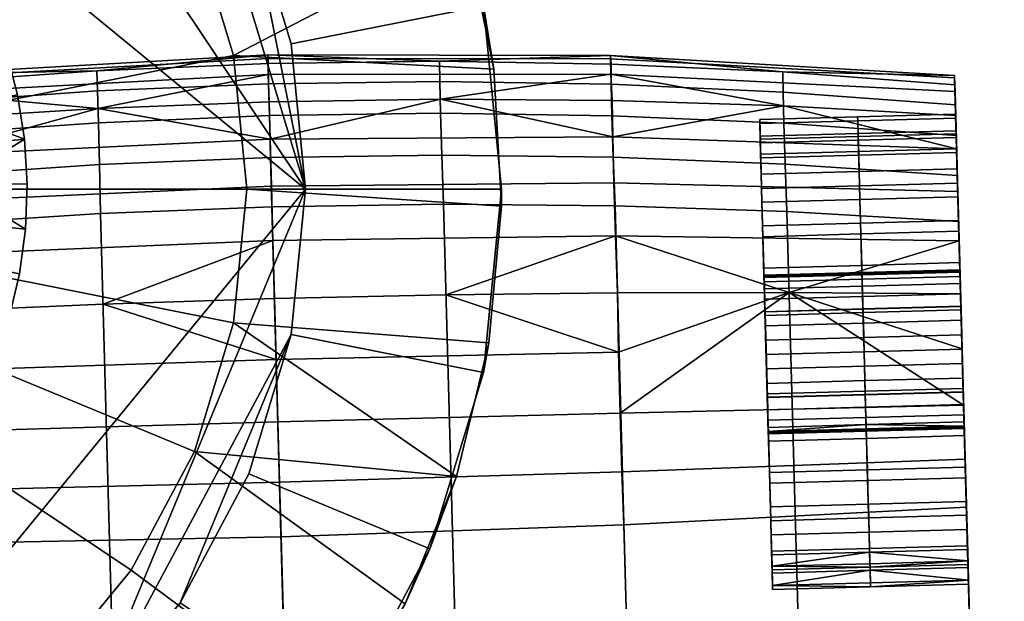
# Model space of a CAD drawing. Header units: millimetres. Extents: x -265 to 265, y -281 to 271.
# Tile 473 of 478: x 231 to 256, y 209 to 224. Entities that reach past the tile are written whole.
import ezdxf

# ---------------------------------------------------------------- set-up
doc = ezdxf.new("R2010")
doc.units = ezdxf.units.MM
doc.header["$MEASUREMENT"] = 0
for name, color, linetype, true_color in [('nozky', 7, 'Continuous', 0x1e1e1e), ('podnoz', 7, 'Continuous', 0x000000), ('podrucky', 7, 'Continuous', 0x000000)]:
    doc.layers.add(name, color=color, linetype=linetype, true_color=true_color)

msp = doc.modelspace()

# ---------------------------------------------------------------- meshes
at = {"layer": 'nozky'}
mesh = msp.add_polyface(dxfattribs=at)
corners = [(235, 208.647), (237.838, 215.496), (236.758, 211.932), (232.639, 205.768), (238.203, 219.203), (235, 229.759), (236.758, 226.474), (237.838, 222.91), (222.91, 200.568), (200.203, 219.203), (226.475, 201.649), (229.758, 203.405), (219.203, 200.203), (215.496, 200.568), (211.932, 201.649), (226.475, 236.757), (229.758, 235.001), (232.639, 232.638), (215.496, 237.838), (222.91, 237.838), (205.768, 232.638), (211.932, 236.757), (219.203, 238.203), (235, 208.647), (239.158, 205.869, 4.5), (236.174, 202.232, 4.5), (232.639, 205.768), (237.838, 215.496), (242.742, 214.521, 4.5), (241.375, 210.019, 4.5), (236.758, 211.932), (237.838, 222.91), (242.742, 223.885, 4.5), (243.203, 219.203, 4.5), (238.203, 219.203), (235, 229.759), (239.158, 232.537, 4.5), (241.375, 228.387, 4.5), (236.758, 226.474), (232.537, 199.248, 4.5), (229.758, 203.405), (232.639, 232.638), (236.174, 236.174, 4.5), (226.475, 236.757), (228.387, 241.376, 4.5), (232.537, 239.158, 4.5), (229.758, 235.001), (219.203, 238.203), (219.203, 243.203, 4.5), (223.885, 242.742, 4.5), (222.91, 237.838), (211.932, 236.757), (210.02, 241.376, 4.5), (214.521, 242.742, 4.5), (215.496, 237.838)]
mesh.append_faces([[corners[k] for k in face] for face in [(0, 1, 2, 2), (1, 0, 3, 3), (3, 4, 1, 1), (4, 5, 6, 6), (6, 7, 4, 4), (3, 8, 4, 4), (9, 4, 8, 8), (10, 3, 11, 11), (8, 12, 13, 13), (10, 8, 3, 3), (14, 8, 13, 13), (14, 9, 8, 8), (15, 5, 4, 4), (15, 16, 17, 17), (4, 18, 15, 15), (19, 15, 18, 18), (9, 18, 4, 4), (20, 21, 18, 18), (22, 19, 18, 18), (15, 17, 5, 5), (23, 24, 25, 26), (27, 28, 29, 30), (30, 29, 24, 23), (31, 32, 33, 34), (35, 36, 37, 38), (38, 37, 32, 31), (34, 33, 28, 27), (26, 25, 39, 40), (41, 42, 36, 35), (43, 44, 45, 46), (47, 48, 49, 50), (50, 49, 44, 43), (51, 52, 53, 54), (54, 53, 48, 47), (46, 45, 42, 41)]])
at = {"layer": 'podnoz'}
mesh = msp.add_polyface(dxfattribs=at)
corners = [(226.98, 226.981, 12.5), (229.992, 221.349, 12.5), (228.35, 225.314, 12.5), (229.365, 223.413, 12.5), (230.203, 219.203, 12.5), (219.203, 230.203, 12.5), (242.879, 215.276, 8.5), (243.199, 218.765, 8.5), (236.703, 219.203, 10.5), (236.367, 215.789, 10.5), (242.309, 225.697, 8.5), (236.367, 222.617, 10.5), (243.008, 222.263, 8.5), (241.117, 228.991, 8.5), (235.371, 225.9, 10.5), (230.203, 219.203, 12.5), (229.992, 217.057, 12.5), (229.365, 223.413, 12.5), (229.992, 221.349, 12.5), (233.754, 228.926, 10.5), (228.35, 225.314, 12.5), (243.203, 219.203, 4.5), (242.742, 223.885, 4.5), (243.008, 222.263, 8.5), (243.199, 218.765, 8.5), (241.375, 228.387, 4.5), (241.117, 228.991, 8.5), (242.309, 225.697, 8.5), (242.742, 214.521, 4.5), (242.879, 215.276, 8.5), (230.902, 217.045, 39.731), (231.057, 218.181, 39.633), (229.666, 218.326, 41.094), (229.533, 217.325, 41.198), (230.641, 215.929, 39.837), (229.307, 216.342, 41.309), (231.1, 219.329, 39.542), (231.031, 220.476, 39.459), (229.641, 220.346, 40.911), (229.703, 219.336, 40.998), (230.854, 221.612, 39.386), (230.566, 222.727, 39.323), (229.229, 222.327, 40.768), (229.482, 221.346, 40.834), (229.676, 224.849, 39.229), (228.441, 224.194, 40.669), (228.881, 223.279, 40.713), (230.172, 223.809, 39.27), (229.078, 225.836, 39.199), (228.391, 226.761, 39.181), (227.311, 225.876, 40.619), (227.916, 225.062, 40.638), (226.629, 226.628, 40.612), (227.615, 227.616, 39.175), (228.99, 221.253, 13), (231.031, 220.476, 39.459), (229.203, 219.337, 13), (228.416, 223.093, 13), (227.498, 224.787, 13), (229.676, 224.849, 39.229), (230.172, 223.809, 39.27), (230.566, 222.727, 39.323), (229.043, 217.415, 13), (231.057, 218.181, 39.633), (230.902, 217.045, 39.731), (226.273, 226.275, 13), (228.391, 226.761, 39.181), (229.078, 225.836, 39.199), (231.1, 219.329, 39.542), (230.854, 221.612, 39.386), (215.316, 212.489, 19.478), (219.393, 219.393, 18.983), (220.807, 217.979, 18.982), (228.99, 221.253, 13), (227.498, 224.787, 13), (228.416, 223.093, 13), (229.203, 219.337, 13), (229.043, 217.415, 13), (215.971, 209.74, 13), (209.74, 215.97, 13), (224.785, 227.5, 13), (213.838, 227.642, 13), (226.273, 226.275, 13), (226.844, 212.001, 41.936), (226.629, 226.628, 40.612), (212, 226.844, 41.936), (229.666, 218.326, 41.094), (229.703, 219.336, 40.998), (229.641, 220.346, 40.911), (229.482, 221.346, 40.834), (229.229, 222.327, 40.768), (228.881, 223.279, 40.713), (228.441, 224.194, 40.669), (227.916, 225.062, 40.638), (227.311, 225.876, 40.619)]
mesh.append_faces([[corners[k] for k in face] for face in [(0, 1, 2, 2), (1, 3, 2, 2), (0, 4, 1, 1), (0, 5, 4, 4), (6, 7, 8, 9), (10, 11, 12, 12), (13, 14, 10, 10), (7, 12, 11, 8), (8, 15, 16, 9), (14, 17, 18, 11), (10, 14, 11, 11), (19, 20, 17, 14), (11, 18, 15, 8), (21, 22, 23, 24), (22, 25, 26, 27), (28, 21, 24, 29), (22, 27, 23, 23), (30, 31, 32, 33), (34, 30, 33, 35), (36, 37, 38, 39), (40, 41, 42, 43), (37, 40, 43, 38), (44, 45, 46, 47), (48, 49, 50, 51), (52, 50, 49, 53), (44, 48, 51, 45), (47, 46, 42, 41), (31, 36, 39, 32), (54, 55, 56, 56), (57, 58, 59, 60), (57, 61, 54, 54), (62, 56, 63, 64), (58, 65, 66, 67), (56, 68, 63, 63), (54, 69, 55, 55), (54, 61, 69, 69), (67, 59, 58, 58), (60, 61, 57, 57), (55, 68, 56, 56), (70, 71, 72, 72), (73, 74, 75, 75), (73, 76, 77, 77), (78, 79, 73, 73), (73, 79, 74, 74), (79, 80, 74, 74), (79, 81, 80, 80), (82, 74, 80, 80), (83, 84, 85, 85), (83, 86, 87, 87), (83, 87, 88, 88), (83, 88, 89, 89), (83, 89, 90, 90), (83, 90, 91, 91), (91, 92, 83, 83), (92, 93, 83, 83), (83, 93, 94, 94), (94, 84, 83, 83)]])
mesh = msp.add_polyface(dxfattribs=at)
corners = [(223.412, 209.041, 12.5), (225.314, 210.057, 12.5), (226.98, 211.425, 12.5), (229.992, 217.057, 12.5), (228.35, 213.092, 12.5), (229.365, 214.994, 12.5), (230.203, 219.203, 12.5), (219.203, 208.203, 12.5), (228.184, 196.947, 8.5), (231.33, 198.492, 8.5), (228.926, 204.652, 10.5), (225.9, 203.035, 10.5), (236.781, 202.864, 8.5), (231.578, 206.829, 10.5), (234.215, 200.478, 8.5), (238.973, 205.597, 8.5), (240.744, 208.621, 8.5), (235.371, 212.506, 10.5), (233.754, 209.481, 10.5), (242.879, 215.276, 8.5), (236.367, 215.789, 10.5), (242.055, 211.87, 8.5), (226.98, 211.425, 12.5), (225.314, 210.057, 12.5), (223.412, 209.041, 12.5), (228.35, 213.092, 12.5), (229.992, 217.057, 12.5), (229.365, 214.994, 12.5), (223.885, 195.664, 4.5), (228.387, 197.03, 4.5), (228.184, 196.947, 8.5), (224.848, 195.876, 8.5), (232.537, 199.248, 4.5), (236.174, 202.232, 4.5), (236.781, 202.864, 8.5), (234.215, 200.478, 8.5), (239.158, 205.869, 4.5), (238.973, 205.597, 8.5), (231.33, 198.492, 8.5), (241.375, 210.019, 4.5), (242.742, 214.521, 4.5), (242.879, 215.276, 8.5), (242.055, 211.87, 8.5), (240.744, 208.621, 8.5), (227.336, 211.506, 41.185), (227.83, 211.011, 40.433), (228.574, 211.876, 40.308), (229.234, 212.809, 40.185), (229.803, 213.801, 40.065), (228.574, 214.466, 41.549), (228.076, 213.59, 41.676), (227.498, 212.765, 41.805), (230.273, 214.844, 39.949), (230.641, 215.929, 39.837), (229.307, 216.342, 41.309), (228.984, 215.386, 41.427), (226.844, 212.001, 41.936), (226.871, 211.921, 21.313), (226.453, 212.317, 13), (227.643, 213.839, 13), (228.574, 211.876, 40.308), (227.705, 211.13, 37.939), (227.287, 211.525, 29.626), (227.83, 211.011, 40.433), (229.234, 212.809, 40.185), (228.516, 215.559, 13), (229.803, 213.801, 40.065), (229.043, 217.415, 13), (230.641, 215.929, 39.837), (230.273, 214.844, 39.949), (230.902, 217.045, 39.731), (229.043, 217.415, 13), (228.516, 215.559, 13), (227.643, 213.839, 13), (215.971, 209.74, 13), (228.99, 221.253, 13), (224.688, 210.842, 13), (226.453, 212.317, 13), (224.688, 210.842, 13), (225.191, 210.076, 26.254), (226.285, 209.839, 38.189), (226.844, 212.001, 41.936), (227.498, 212.765, 41.805), (228.574, 214.466, 41.549), (228.076, 213.59, 41.676), (228.984, 215.386, 41.427), (229.307, 216.342, 41.309), (229.533, 217.325, 41.198), (229.666, 218.326, 41.094)]
mesh.append_faces([[corners[k] for k in face] for face in [(0, 1, 2, 2), (3, 2, 4, 4), (4, 5, 3, 3), (3, 6, 2, 2), (6, 7, 2, 2), (8, 9, 10, 11), (12, 13, 14, 14), (15, 16, 17, 18), (12, 15, 18, 13), (14, 10, 9, 9), (19, 20, 21, 21), (21, 17, 16, 16), (13, 22, 23, 10), (13, 10, 14, 14), (10, 23, 24, 11), (22, 13, 18, 25), (20, 26, 27, 17), (21, 20, 17, 17), (17, 27, 25, 18), (28, 29, 30, 31), (32, 33, 34, 35), (33, 36, 37, 34), (29, 32, 38, 30), (39, 40, 41, 42), (36, 39, 43, 37), (32, 35, 38, 38), (42, 43, 39, 39), (44, 45, 46, 46), (47, 48, 49, 50), (46, 47, 50, 51), (52, 53, 54, 55), (48, 52, 55, 49), (51, 56, 44, 44), (46, 51, 44, 44), (57, 58, 59, 59), (60, 57, 59, 59), (60, 61, 62, 62), (61, 60, 63, 63), (60, 62, 57, 57), (64, 60, 59, 59), (65, 66, 59, 59), (65, 67, 68, 69), (59, 66, 64, 64), (65, 69, 66, 66), (67, 70, 68, 68), (71, 72, 73, 73), (74, 75, 71, 71), (76, 73, 77, 77), (57, 78, 58, 58), (79, 57, 62, 62), (79, 62, 80, 80), (80, 62, 61, 61), (81, 82, 83, 83), (82, 84, 83, 83), (83, 85, 81, 81), (85, 86, 81, 81), (86, 87, 81, 81), (87, 88, 81, 81)]])
at = {"layer": 'podrucky'}
mesh = msp.add_polyface(dxfattribs=at)
corners = [(219.814, 219.608, 609.354), (219.875, 217.414, 611.161), (219.843, 218.592, 610.38), (220.076, 210.121, 599.247), (219.772, 221.138, 605.429), (219.774, 221.084, 603.986), (219.784, 220.736, 602.584), (219.779, 220.903, 606.823), (219.8, 220.123, 601.31), (219.889, 216.917, 598.534), (219.854, 218.177, 599.238), (219.824, 219.267, 600.185), (219.926, 215.569, 598.11), (220.042, 211.352, 598.553), (219.964, 214.163, 597.966), (220.004, 212.727, 598.114), (224.296, 215.845, 597.697), (228.721, 214.561, 597.218), (228.768, 213.007, 597.343), (220.004, 212.727, 598.114), (219.964, 214.163, 597.966), (219.926, 215.569, 598.11), (228.667, 216.077, 597.401), (228.584, 219.536, 610.764), (228.605, 218.297, 611.659), (232.974, 218.578, 611.784), (232.947, 219.831, 610.86), (228.56, 220.593, 609.617), (232.92, 220.898, 609.683), (228.533, 221.398, 608.282), (232.896, 221.709, 608.317), (224.217, 219.123, 610.604), (224.24, 217.909, 611.452), (224.192, 220.163, 609.508), (224.167, 220.959, 608.224), (228.506, 221.912, 606.843), (232.873, 222.225, 606.848), (224.142, 221.471, 606.835), (219.814, 219.608, 609.354), (219.843, 218.592, 610.38), (219.793, 220.392, 608.141), (219.875, 217.414, 611.161), (219.779, 220.903, 606.823), (228.513, 222.135, 605.331), (228.519, 222.052, 603.773), (219.774, 221.084, 603.986), (219.772, 221.138, 605.429), (228.525, 221.658, 602.264), (219.784, 220.736, 602.584), (232.899, 221.262, 600.786), (228.532, 220.986, 600.891), (224.166, 220.606, 601.066), (219.8, 220.123, 601.31), (237.238, 222.627, 605.298), (228.57, 220.059, 599.676), (228.606, 218.885, 598.649), (219.854, 218.177, 599.238), (219.824, 219.267, 600.185), (228.639, 217.53, 597.878), (219.889, 216.917, 598.534), (237.297, 220.482, 599.506)]
mesh.append_faces([[corners[k] for k in face] for face in [(0, 1, 2, 2), (3, 4, 5, 5), (6, 3, 5, 5), (4, 3, 7, 7), (6, 8, 3, 3), (9, 3, 10, 10), (11, 10, 3, 3), (11, 3, 8, 8), (12, 13, 9, 9), (14, 15, 12, 12), (16, 17, 18, 18), (18, 19, 16, 16), (16, 20, 21, 21), (16, 19, 20, 20), (22, 17, 16, 16), (23, 24, 25, 26), (27, 23, 26, 28), (29, 27, 28, 30), (31, 32, 24, 23), (33, 31, 23, 27), (34, 33, 27, 29), (35, 29, 30, 36), (29, 35, 37, 34), (33, 38, 39, 31), (34, 40, 38, 33), (31, 39, 41, 32), (34, 37, 42, 40), (43, 35, 36, 36), (44, 45, 46, 43), (43, 37, 35, 35), (46, 42, 37, 37), (37, 43, 46, 46), (45, 44, 47, 48), (49, 50, 47, 47), (47, 50, 51, 48), (48, 51, 52, 52), (36, 53, 43, 43), (54, 50, 49, 49), (55, 56, 57, 54), (54, 51, 50, 50), (57, 52, 51, 51), (51, 54, 57, 57), (56, 55, 58, 59), (22, 16, 58, 58), (59, 58, 16, 16), (59, 16, 21, 21), (49, 60, 54, 54)]])
mesh = msp.add_polyface(dxfattribs=at)
corners = [(237.496, 213.26, 597.086), (237.452, 214.853, 596.969), (246.189, 215.041, 597.218), (246.228, 213.487, 597.342), (228.768, 213.007, 597.343), (228.721, 214.561, 597.218), (241.784, 216.505, 597.224), (246.16, 216.559, 597.401), (237.409, 216.407, 597.165), (250.537, 216.567, 597.696), (228.667, 216.077, 597.401), (233.037, 216.265, 597.224), (241.678, 220.072, 610.86), (241.72, 218.819, 611.784), (246.099, 218.779, 611.66), (246.052, 220.017, 610.764), (241.646, 221.138, 609.683), (246.019, 221.073, 609.617), (241.626, 221.95, 608.318), (246.001, 221.879, 608.282), (237.31, 220.01, 610.892), (237.345, 218.752, 611.826), (237.281, 221.08, 609.705), (237.258, 221.893, 608.329), (232.947, 219.831, 610.86), (232.974, 218.578, 611.784), (232.92, 220.898, 609.683), (232.896, 221.709, 608.317), (246, 222.394, 606.843), (241.62, 222.466, 606.848), (237.244, 222.409, 606.85), (232.873, 222.225, 606.848), (237.241, 222.534, 603.702), (237.238, 222.627, 605.298), (245.98, 222.616, 605.331), (245.979, 222.532, 603.773), (237.252, 222.125, 602.157), (245.994, 222.139, 602.264), (228.519, 222.052, 603.773), (228.513, 222.135, 605.331), (228.525, 221.658, 602.264), (250.382, 222.194, 606.835), (246.025, 221.467, 600.891), (241.646, 221.502, 600.786), (237.271, 221.434, 600.751), (250.406, 221.328, 601.065), (232.899, 221.262, 600.786), (237.33, 219.281, 598.453), (237.297, 220.482, 599.506), (246.038, 220.539, 599.676), (246.066, 219.366, 598.649), (237.368, 217.894, 597.66), (246.107, 218.01, 597.878), (228.606, 218.885, 598.649), (228.57, 220.059, 599.676), (228.639, 217.53, 597.878)]
mesh.append_faces([[corners[k] for k in face] for face in [(0, 1, 2, 3), (4, 5, 1, 0), (2, 6, 7, 7), (1, 8, 6, 2), (9, 3, 2, 2), (9, 2, 7, 7), (5, 10, 11, 1), (8, 1, 11, 11), (12, 13, 14, 15), (16, 12, 15, 17), (18, 16, 17, 19), (20, 21, 13, 12), (22, 20, 12, 16), (23, 22, 16, 18), (24, 25, 21, 20), (26, 24, 20, 22), (27, 26, 22, 23), (19, 28, 29, 18), (30, 23, 18, 29), (27, 23, 30, 31), (32, 33, 34, 35), (36, 32, 35, 37), (38, 39, 33, 32), (40, 38, 32, 36), (28, 41, 34, 34), (33, 30, 29, 29), (29, 34, 33, 33), (33, 31, 30, 30), (28, 34, 29, 29), (37, 42, 43, 43), (37, 43, 44, 36), (45, 42, 37, 37), (46, 36, 44, 44), (40, 36, 46, 46), (47, 48, 49, 50), (51, 47, 50, 52), (53, 54, 48, 47), (55, 53, 47, 51), (42, 45, 49, 49), (48, 44, 43, 43), (43, 49, 48, 48), (48, 46, 44, 44), (42, 49, 43, 43), (9, 7, 52, 52), (52, 7, 6, 6), (52, 6, 8, 51), (51, 11, 10, 55), (51, 8, 11, 11)]])
mesh = msp.add_polyface(dxfattribs=at)
corners = [(249.791, 220.878, 606.058), (249.8, 220.557, 607.175), (249.812, 220.093, 606.991), (249.827, 219.583, 607.976), (249.815, 220.001, 608.249), (249.846, 218.868, 608.855), (249.805, 220.387, 605.967), (249.788, 220.979, 604.966), (249.802, 220.479, 604.966), (249.805, 220.387, 603.965), (249.836, 219.222, 609.209), (249.871, 217.989, 609.57), (249.863, 218.263, 609.988), (249.897, 217.005, 610.08), (249.812, 220.093, 602.942), (249.8, 220.557, 602.758), (249.791, 220.878, 603.874), (249.827, 219.583, 601.957), (249.846, 218.868, 601.077), (249.815, 220.001, 601.683), (249.871, 217.989, 600.363), (249.836, 219.222, 600.724), (249.897, 217.005, 599.852), (249.863, 218.263, 599.944), (249.893, 217.188, 599.387), (252.299, 220.626, 602.758), (249.8, 220.557, 602.758), (249.815, 220.001, 601.683), (252.314, 220.07, 601.683), (252.29, 220.947, 603.874), (249.791, 220.878, 603.874), (249.836, 219.222, 600.724), (252.335, 219.291, 600.724), (252.287, 221.047, 604.966), (249.788, 220.979, 604.966), (252.299, 220.626, 607.175), (249.8, 220.557, 607.175), (249.791, 220.878, 606.058), (252.29, 220.947, 606.058), (252.314, 220.07, 608.249), (249.815, 220.001, 608.249), (252.335, 219.291, 609.209), (249.836, 219.222, 609.209), (252.312, 220.161, 602.942), (252.326, 219.651, 601.957), (249.827, 219.583, 601.957), (249.812, 220.093, 602.942), (252.304, 220.456, 603.965), (249.805, 220.387, 603.965), (252.345, 218.937, 601.077), (249.846, 218.868, 601.077), (252.301, 220.547, 604.966), (249.802, 220.479, 604.966), (252.312, 220.161, 606.991), (252.304, 220.456, 605.967), (249.805, 220.387, 605.967), (249.812, 220.093, 606.991), (252.326, 219.651, 607.976), (249.827, 219.583, 607.976), (246.052, 220.017, 610.764), (246.099, 218.779, 611.66), (250.48, 218.631, 611.452), (250.436, 219.844, 610.604), (246.019, 221.073, 609.617), (250.403, 220.884, 609.508), (246.001, 221.879, 608.282), (250.385, 221.681, 608.224), (250.382, 222.194, 606.835), (246, 222.394, 606.843), (254.759, 222.1, 605.429), (245.98, 222.616, 605.331), (254.761, 222.047, 603.986), (245.979, 222.532, 603.773), (254.771, 221.698, 602.584), (245.994, 222.139, 602.264), (254.811, 220.229, 600.185), (246.038, 220.539, 599.676), (250.406, 221.328, 601.065), (254.841, 219.14, 599.238), (246.066, 219.366, 598.649), (254.875, 217.879, 598.534), (246.107, 218.01, 597.878)]
mesh.append_faces([[corners[k] for k in face] for face in [(0, 1, 2, 2), (3, 2, 1, 1), (1, 4, 3, 3), (5, 3, 4, 4), (6, 7, 0, 0), (7, 6, 8, 8), (6, 0, 2, 2), (9, 7, 8, 8), (4, 10, 5, 5), (11, 5, 10, 10), (10, 12, 11, 11), (13, 11, 12, 12), (14, 15, 16, 16), (16, 9, 14, 14), (9, 16, 7, 7), (17, 15, 14, 14), (18, 19, 17, 17), (15, 17, 19, 19), (20, 21, 18, 18), (19, 18, 21, 21), (22, 23, 20, 20), (21, 20, 23, 23), (24, 23, 22, 22), (25, 26, 27, 28), (29, 30, 26, 25), (28, 27, 31, 32), (33, 34, 30, 29), (35, 36, 37, 38), (39, 40, 36, 35), (41, 42, 40, 39), (34, 33, 38, 37), (43, 44, 45, 46), (47, 43, 46, 48), (44, 49, 50, 45), (51, 47, 48, 52), (53, 54, 55, 56), (57, 53, 56, 58), (52, 55, 54, 51), (59, 60, 61, 62), (63, 59, 62, 64), (65, 63, 64, 66), (66, 67, 68, 65), (69, 70, 67, 67), (70, 69, 71, 72), (73, 74, 72, 71), (75, 76, 77, 77), (76, 75, 78, 79), (80, 81, 79, 78)]])
mesh = msp.add_polyface(dxfattribs=at)
corners = [(254.813, 220.138, 601.683), (252.314, 220.07, 601.683), (252.335, 219.291, 600.724), (254.835, 219.359, 600.724), (254.798, 220.695, 602.758), (252.299, 220.626, 602.758), (254.789, 221.016, 603.874), (252.29, 220.947, 603.874), (254.786, 221.116, 604.966), (252.287, 221.047, 604.966), (254.789, 221.016, 606.058), (252.29, 220.947, 606.058), (254.798, 220.695, 607.175), (252.299, 220.626, 607.175), (254.813, 220.138, 608.249), (252.314, 220.07, 608.249), (254.835, 219.359, 609.209), (252.335, 219.291, 609.209), (254.825, 219.72, 601.957), (254.844, 219.006, 601.077), (252.345, 218.937, 601.077), (252.326, 219.651, 601.957), (254.811, 220.23, 602.942), (252.312, 220.161, 602.942), (254.803, 220.524, 603.965), (252.304, 220.456, 603.965), (254.8, 220.616, 604.966), (252.301, 220.547, 604.966), (252.304, 220.456, 605.967), (254.803, 220.524, 605.967), (254.811, 220.23, 606.991), (252.312, 220.161, 606.991), (254.825, 219.72, 607.976), (252.326, 219.651, 607.976), (254.844, 219.006, 608.855), (252.345, 218.937, 608.855), (249.827, 219.583, 607.976), (249.846, 218.868, 608.855), (254.825, 219.72, 607.976), (254.931, 215.854, 606.826), (254.811, 220.23, 606.991), (254.803, 220.524, 605.967), (254.9, 216.977, 605.702), (254.8, 220.616, 604.966), (254.803, 220.524, 603.965), (254.905, 216.792, 603.872), (254.811, 220.23, 602.942), (254.897, 217.084, 604.602), (254.931, 215.854, 603.107), (254.825, 219.72, 601.957), (254.801, 220.57, 609.354), (254.829, 219.554, 610.38), (254.861, 218.4, 609.988), (254.813, 220.138, 608.249), (254.835, 219.359, 609.209), (254.789, 221.016, 606.058), (254.759, 222.1, 605.429), (254.766, 221.865, 606.823), (254.786, 221.116, 604.966), (254.761, 222.047, 603.986), (254.78, 221.354, 608.141), (254.798, 220.695, 607.175), (254.789, 221.016, 603.874), (254.771, 221.698, 602.584), (254.813, 220.138, 601.683), (254.787, 221.085, 601.31), (254.798, 220.695, 602.758), (254.835, 219.359, 600.724), (254.811, 220.229, 600.185), (254.841, 219.14, 599.238), (254.861, 218.4, 599.944), (254.829, 219.554, 610.38), (250.436, 219.844, 610.604), (250.48, 218.631, 611.452), (254.862, 218.376, 611.161), (254.78, 221.354, 608.141), (250.385, 221.681, 608.224), (250.403, 220.884, 609.508), (254.801, 220.57, 609.354), (254.766, 221.865, 606.823), (250.382, 222.194, 606.835), (254.759, 222.1, 605.429), (254.771, 221.698, 602.584), (254.787, 221.085, 601.31), (250.406, 221.328, 601.065), (245.994, 222.139, 602.264), (254.811, 220.229, 600.185)]
mesh.append_faces([[corners[k] for k in face] for face in [(0, 1, 2, 3), (4, 5, 1, 0), (6, 7, 5, 4), (8, 9, 7, 6), (9, 8, 10, 11), (12, 13, 11, 10), (14, 15, 13, 12), (16, 17, 15, 14), (18, 19, 20, 21), (22, 18, 21, 23), (24, 22, 23, 25), (26, 24, 25, 27), (27, 28, 29, 26), (30, 29, 28, 31), (32, 30, 31, 33), (34, 32, 33, 35), (35, 33, 36, 37), (38, 39, 40, 40), (41, 42, 43, 43), (44, 45, 46, 46), (47, 44, 43, 43), (48, 49, 46, 46), (50, 51, 52, 52), (53, 50, 54, 54), (52, 54, 50, 50), (55, 56, 57, 57), (56, 58, 59, 59), (60, 61, 57, 57), (60, 53, 61, 61), (56, 55, 58, 58), (59, 58, 62, 62), (57, 61, 55, 55), (53, 60, 50, 50), (63, 59, 62, 62), (64, 65, 63, 63), (62, 66, 63, 63), (65, 67, 68, 68), (66, 64, 63, 63), (65, 64, 67, 67), (69, 68, 70, 70), (68, 67, 70, 70), (71, 72, 73, 74), (75, 76, 77, 78), (79, 80, 76, 75), (78, 77, 72, 71), (81, 80, 79, 79), (82, 83, 84, 85), (86, 84, 83, 83)]])
mesh = msp.add_polyface(dxfattribs=at)
corners = [(250.009, 212.957, 610.08), (249.98, 213.98, 610.374), (250.014, 212.773, 610.545), (250.043, 211.699, 609.988), (250.036, 211.972, 609.57), (250.009, 212.957, 599.852), (250.036, 211.972, 600.363), (250.043, 211.699, 599.944), (250.07, 210.74, 600.724), (249.98, 213.98, 599.558), (250.014, 212.773, 599.387), (221.042, 175.009, 623.078), (220.537, 193.355, 623.825), (220.777, 184.611, 617.262), (219.875, 217.414, 611.161), (219.814, 219.608, 609.354), (219.793, 220.392, 608.141), (220.076, 210.121, 599.247), (219.779, 220.903, 606.823), (219.889, 216.917, 598.534), (220.042, 211.352, 598.553), (219.926, 215.569, 598.11), (220.004, 212.727, 598.114), (237.538, 211.721, 597.517), (237.496, 213.26, 597.086), (246.228, 213.487, 597.342), (246.273, 211.99, 597.775), (237.577, 210.326, 598.228), (246.323, 210.635, 598.483), (228.805, 211.509, 597.776), (228.768, 213.007, 597.343), (228.83, 210.154, 598.483), (246.871, 190.697, 611.569), (238.13, 190.201, 611.115), (247.045, 184.39, 615.709), (242.677, 184.034, 615.321), (238.305, 183.835, 615.192), (251.408, 184.903, 616.356), (220.042, 211.352, 598.553), (220.004, 212.727, 598.114), (229.378, 190.216, 611.57), (229.551, 183.909, 615.71), (233.93, 183.794, 615.321), (220.777, 184.611, 617.262), (220.076, 210.121, 599.247), (225.167, 184.182, 616.357), (246.742, 195.387, 625.258), (246.991, 186.923, 629.539), (251.371, 186.746, 628.662), (251.131, 194.961, 624.661), (246.099, 218.779, 611.66), (250.48, 218.631, 611.452), (242.359, 195.594, 625.617), (242.606, 186.98, 630.066), (241.72, 218.819, 611.784), (237.982, 195.582, 625.736), (238.22, 186.919, 630.241), (237.345, 218.752, 611.826), (233.612, 195.353, 625.616), (233.839, 186.739, 630.065), (232.974, 218.578, 611.784), (229.249, 194.905, 625.257), (229.466, 186.44, 629.538), (228.605, 218.297, 611.659), (224.891, 194.239, 624.66), (225.103, 186.023, 628.661), (224.24, 217.909, 611.452), (220.537, 193.355, 623.825), (220.753, 185.489, 627.436), (219.875, 217.414, 611.161)]
mesh.append_faces([[corners[k] for k in face] for face in [(0, 1, 2, 2), (0, 3, 4, 4), (0, 2, 3, 3), (5, 6, 7, 7), (8, 7, 6, 6), (9, 5, 10, 10), (7, 10, 5, 5), (11, 12, 13, 13), (13, 12, 14, 14), (13, 14, 15, 15), (15, 16, 13, 13), (17, 13, 18, 18), (16, 18, 13, 13), (19, 20, 17, 17), (20, 21, 22, 22), (23, 24, 25, 26), (27, 23, 26, 28), (29, 30, 24, 23), (31, 29, 23, 27), (32, 33, 27, 28), (32, 34, 35, 35), (35, 36, 33, 33), (37, 34, 32, 32), (35, 33, 32, 32), (29, 38, 39, 30), (33, 40, 31, 27), (41, 40, 42, 42), (42, 40, 33, 33), (36, 42, 33, 33), (40, 43, 44, 31), (45, 43, 40, 40), (41, 45, 40, 40), (38, 29, 31, 44), (46, 47, 48, 49), (50, 46, 49, 51), (52, 53, 47, 46), (54, 52, 46, 50), (55, 56, 53, 52), (57, 55, 52, 54), (58, 59, 56, 55), (60, 58, 55, 57), (61, 62, 59, 58), (63, 61, 58, 60), (64, 65, 62, 61), (66, 64, 61, 63), (64, 67, 68, 65), (66, 69, 67, 64)]])
mesh = msp.add_polyface(dxfattribs=at)
corners = [(254.897, 217.084, 604.602), (252.398, 217.015, 604.602), (252.401, 216.908, 604.23), (254.9, 216.977, 604.23), (254.896, 217.117, 604.966), (252.397, 217.049, 604.966), (249.899, 216.947, 604.602), (249.902, 216.84, 604.23), (249.898, 216.98, 604.966), (254.897, 217.084, 605.33), (252.398, 217.015, 605.33), (254.9, 216.977, 605.702), (252.401, 216.908, 605.702), (249.902, 216.84, 605.702), (249.899, 216.947, 605.33), (254.861, 218.4, 599.944), (252.362, 218.332, 599.944), (252.392, 217.257, 599.387), (254.891, 217.326, 599.387), (254.835, 219.359, 600.724), (252.335, 219.291, 600.724), (249.863, 218.263, 599.944), (249.893, 217.188, 599.387), (249.836, 219.222, 600.724), (254.861, 218.4, 609.988), (252.362, 218.332, 609.988), (252.335, 219.291, 609.209), (254.835, 219.359, 609.209), (254.891, 217.326, 610.545), (252.392, 217.257, 610.545), (249.863, 218.263, 609.988), (249.836, 219.222, 609.209), (249.893, 217.188, 610.545), (254.869, 218.127, 600.363), (254.896, 217.142, 599.852), (252.396, 217.073, 599.852), (252.37, 218.058, 600.363), (254.844, 219.006, 601.077), (252.345, 218.937, 601.077), (249.897, 217.005, 599.852), (249.871, 217.989, 600.363), (249.846, 218.868, 601.077), (254.869, 218.127, 609.57), (254.844, 219.006, 608.855), (252.345, 218.937, 608.855), (252.37, 218.058, 609.57), (254.896, 217.142, 610.08), (252.396, 217.073, 610.08), (249.846, 218.868, 608.855), (249.871, 217.989, 609.57), (249.897, 217.005, 610.08), (254.803, 220.524, 605.967), (254.811, 220.23, 606.991), (254.913, 216.532, 606.38), (254.951, 215.118, 606.966), (254.941, 215.482, 606.933), (254.825, 219.72, 607.976), (254.9, 216.977, 605.702), (254.897, 217.084, 605.33), (254.8, 220.616, 604.966), (254.896, 217.117, 604.966), (254.897, 217.084, 604.602), (254.844, 219.006, 608.855), (254.931, 215.854, 606.826), (254.921, 216.212, 606.64), (254.905, 216.792, 606.061), (254.803, 220.524, 603.965), (254.9, 216.977, 604.23), (254.951, 215.118, 602.966), (254.844, 219.006, 601.077), (254.825, 219.72, 601.957), (254.905, 216.792, 603.872), (254.913, 216.532, 603.552), (254.921, 216.212, 603.292), (254.811, 220.23, 602.942), (254.931, 215.854, 603.107), (254.941, 215.482, 603), (254.891, 217.326, 610.545), (254.861, 218.4, 609.988), (254.829, 219.554, 610.38), (254.862, 218.376, 611.161), (254.921, 216.21, 610.866), (254.891, 217.326, 599.387), (254.841, 219.14, 599.238), (254.861, 218.4, 599.944), (254.875, 217.879, 598.534), (254.921, 216.21, 599.066)]
mesh.append_faces([[corners[k] for k in face] for face in [(0, 1, 2, 3), (4, 5, 1, 0), (1, 6, 7, 2), (5, 8, 6, 1), (5, 4, 9, 10), (11, 12, 10, 9), (12, 13, 14, 10), (8, 5, 10, 14), (15, 16, 17, 18), (19, 20, 16, 15), (16, 21, 22, 17), (20, 23, 21, 16), (24, 25, 26, 27), (28, 29, 25, 24), (25, 30, 31, 26), (29, 32, 30, 25), (33, 34, 35, 36), (37, 33, 36, 38), (36, 35, 39, 40), (38, 36, 40, 41), (42, 43, 44, 45), (46, 42, 45, 47), (45, 44, 48, 49), (47, 45, 49, 50), (51, 52, 53, 53), (54, 55, 56, 56), (57, 58, 59, 59), (59, 58, 60, 60), (61, 59, 60, 60), (62, 54, 56, 56), (55, 63, 56, 56), (52, 63, 64, 64), (65, 57, 51, 51), (64, 53, 52, 52), (65, 51, 53, 53), (66, 61, 67, 67), (68, 69, 70, 70), (67, 71, 66, 66), (72, 73, 74, 74), (75, 76, 70, 70), (73, 75, 74, 74), (71, 72, 74, 74), (77, 78, 79, 79), (80, 81, 77, 77), (79, 80, 77, 77), (82, 83, 84, 84), (83, 82, 85, 85), (85, 82, 86, 86)]])
mesh = msp.add_polyface(dxfattribs=at)
corners = [(254.99, 213.705, 603.552), (252.491, 213.636, 603.552), (252.498, 213.376, 603.872), (254.997, 213.445, 603.872), (254.981, 214.024, 603.292), (252.482, 213.956, 603.292), (254.972, 214.382, 603.107), (252.473, 214.314, 603.107), (252.462, 214.686, 603), (254.961, 214.754, 603), (254.951, 215.118, 602.966), (252.452, 215.05, 602.966), (254.941, 215.482, 603), (252.442, 215.413, 603), (254.951, 215.118, 606.966), (252.452, 215.05, 606.966), (252.442, 215.413, 606.933), (254.941, 215.482, 606.933), (254.961, 214.754, 606.933), (252.462, 214.686, 606.933), (254.972, 214.382, 606.826), (252.473, 214.314, 606.826), (254.981, 214.024, 606.64), (252.482, 213.956, 606.64), (254.99, 213.705, 606.38), (252.491, 213.636, 606.38), (254.997, 213.445, 606.061), (252.498, 213.376, 606.061), (252.482, 213.958, 599.066), (254.981, 214.027, 599.066), (254.951, 215.118, 598.966), (252.452, 215.05, 598.966), (254.921, 216.21, 599.066), (252.422, 216.141, 599.066), (254.951, 215.118, 610.966), (252.452, 215.05, 610.966), (252.422, 216.141, 610.866), (254.921, 216.21, 610.866), (254.981, 214.027, 610.866), (252.482, 213.958, 610.866), (252.479, 214.049, 599.558), (252.452, 215.05, 599.466), (254.951, 215.118, 599.466), (254.979, 214.118, 599.558), (254.924, 216.119, 599.558), (252.425, 216.05, 599.558), (255.007, 213.094, 599.852), (252.508, 213.026, 599.852), (254.951, 215.118, 610.466), (254.924, 216.119, 610.374), (252.425, 216.05, 610.374), (252.452, 215.05, 610.466), (252.479, 214.049, 610.374), (254.979, 214.118, 610.374), (255.007, 213.094, 610.08), (252.508, 213.026, 610.08), (255.034, 212.11, 609.57), (254.844, 219.006, 608.855), (254.869, 218.127, 609.57), (254.924, 216.119, 610.374), (254.979, 214.118, 610.374), (254.896, 217.142, 610.08), (255.007, 213.094, 610.08), (254.869, 218.127, 600.363), (254.844, 219.006, 601.077), (255.058, 211.231, 601.077), (254.924, 216.119, 599.558), (254.896, 217.142, 599.852), (255.007, 213.094, 599.852), (255.034, 212.11, 600.363), (254.951, 215.118, 602.966), (254.825, 219.72, 601.957), (254.941, 215.482, 603), (254.979, 214.118, 599.558), (254.951, 215.118, 599.466), (255.058, 211.231, 608.855), (254.951, 215.118, 610.466), (255.078, 210.517, 607.976), (254.972, 214.382, 606.826), (254.961, 214.754, 606.933), (254.951, 215.118, 606.966), (254.972, 214.382, 603.107), (255.078, 210.517, 601.957), (254.961, 214.754, 603), (254.921, 216.21, 610.866), (254.862, 218.376, 611.161), (254.951, 215.118, 610.966), (254.913, 216.531, 598.11), (254.875, 217.879, 598.534), (254.951, 215.118, 598.966), (254.951, 215.125, 597.966), (254.921, 216.21, 599.066), (254.981, 214.027, 599.066), (254.991, 213.689, 598.114), (254.951, 215.125, 597.966), (250.537, 216.567, 597.696), (254.913, 216.531, 598.11), (254.991, 213.689, 598.114)]
mesh.append_faces([[corners[k] for k in face] for face in [(0, 1, 2, 3), (4, 5, 1, 0), (6, 7, 5, 4), (8, 9, 10, 11), (12, 13, 11, 10), (9, 8, 7, 6), (14, 15, 16, 17), (15, 14, 18, 19), (20, 21, 19, 18), (22, 23, 21, 20), (24, 25, 23, 22), (26, 27, 25, 24), (28, 29, 30, 31), (32, 33, 31, 30), (34, 35, 36, 37), (35, 34, 38, 39), (40, 41, 42, 43), (44, 42, 41, 45), (43, 46, 47, 40), (48, 49, 50, 51), (51, 52, 53, 48), (54, 53, 52, 55), (56, 57, 58, 58), (59, 60, 61, 61), (62, 58, 61, 61), (63, 64, 65, 65), (66, 67, 68, 68), (69, 67, 63, 63), (70, 71, 72, 72), (64, 70, 65, 65), (66, 73, 74, 74), (75, 57, 56, 56), (59, 76, 60, 60), (77, 78, 79, 79), (60, 62, 61, 61), (57, 75, 80, 80), (56, 58, 62, 62), (68, 67, 69, 69), (66, 68, 73, 73), (81, 82, 83, 83), (84, 85, 86, 86), (87, 88, 89, 89), (89, 90, 87, 87), (91, 89, 88, 88), (89, 92, 93, 93), (90, 89, 93, 93), (94, 95, 96, 96), (95, 94, 97, 97)]])
mesh = msp.add_polyface(dxfattribs=at)
corners = [(252.617, 209.052, 604.966), (255.116, 209.121, 604.966), (255.113, 209.221, 603.874), (252.605, 209.473, 602.758), (255.104, 209.542, 602.758), (255.068, 210.877, 600.724), (252.569, 210.809, 600.724), (252.59, 210.03, 601.683), (255.089, 210.098, 601.683), (250.115, 209.083, 603.874), (250.091, 209.961, 601.683), (250.106, 209.404, 602.758), (250.118, 208.983, 604.966), (255.089, 210.098, 608.249), (252.59, 210.03, 608.249), (252.569, 210.809, 609.209), (255.068, 210.877, 609.209), (255.104, 209.542, 607.175), (252.605, 209.473, 607.175), (255.113, 209.221, 606.058), (252.614, 209.152, 606.058), (250.115, 209.083, 606.058), (250.106, 209.404, 607.175), (250.091, 209.961, 608.249), (252.604, 209.552, 604.966), (255.1, 209.712, 603.965), (255.103, 209.62, 604.966), (252.593, 209.938, 602.942), (255.092, 210.006, 602.942), (255.078, 210.517, 601.957), (252.579, 210.448, 601.957), (250.102, 209.575, 603.965), (250.094, 209.869, 602.942), (250.08, 210.379, 601.957), (255.092, 210.006, 606.991), (255.078, 210.517, 607.976), (252.579, 210.448, 607.976), (252.593, 209.938, 606.991), (255.1, 209.712, 605.967), (252.601, 209.643, 605.967), (250.094, 209.869, 606.991), (250.102, 209.575, 605.967), (250.104, 209.483, 604.966), (250.08, 210.379, 607.976), (254.997, 213.445, 606.061), (255.092, 210.006, 606.991), (255.1, 209.712, 605.967), (255.103, 209.62, 604.966), (255.005, 213.152, 605.33), (254.981, 214.027, 610.866), (254.951, 215.118, 610.966), (255.764, 185.573, 617.262), (255.042, 211.836, 609.988), (255.012, 212.911, 610.545), (255.089, 210.098, 608.249), (255.068, 210.877, 609.209), (255.104, 209.542, 607.175), (255.523, 194.317, 623.825), (256.028, 175.971, 623.078), (255.74, 186.451, 627.436), (255.116, 209.121, 604.966), (255.113, 209.221, 606.058), (255.113, 209.221, 603.874), (255.089, 210.098, 601.683), (255.104, 209.542, 602.758), (255.062, 211.083, 599.247), (251.408, 184.903, 616.356), (246.871, 190.697, 611.569), (255.764, 185.573, 617.262), (254.862, 218.376, 611.161), (250.48, 218.631, 611.452), (251.131, 194.961, 624.661), (255.523, 194.317, 623.825), (251.371, 186.746, 628.662), (255.74, 186.451, 627.436)]
mesh.append_faces([[corners[k] for k in face] for face in [(0, 1, 2, 2), (3, 2, 4, 4), (5, 6, 7, 8), (8, 7, 3, 4), (9, 0, 3, 3), (3, 0, 2, 2), (7, 10, 11, 3), (9, 12, 0, 0), (11, 9, 3, 3), (13, 14, 15, 16), (17, 18, 14, 13), (19, 20, 18, 17), (1, 0, 20, 19), (20, 21, 22, 18), (0, 12, 21, 20), (18, 22, 23, 14), (24, 25, 26, 26), (27, 28, 25, 25), (29, 28, 27, 30), (31, 27, 24, 24), (27, 25, 24, 24), (30, 27, 32, 33), (34, 35, 36, 37), (38, 34, 37, 39), (26, 38, 39, 24), (39, 37, 40, 41), (24, 39, 41, 42), (37, 36, 43, 40), (44, 45, 46, 46), (47, 48, 46, 46), (49, 50, 51, 51), (51, 52, 53, 53), (51, 54, 55, 55), (51, 56, 54, 54), (55, 52, 51, 51), (51, 57, 58, 58), (59, 58, 57, 57), (60, 61, 51, 51), (51, 61, 56, 56), (51, 62, 60, 60), (51, 53, 49, 49), (51, 50, 57, 57), (63, 64, 51, 51), (51, 65, 63, 63), (51, 64, 62, 62), (66, 67, 68, 68), (69, 70, 71, 72), (72, 71, 73, 74)]])
mesh = msp.add_polyface(dxfattribs=at)
corners = [(252.507, 213.05, 604.966), (255.006, 213.119, 604.966), (255.005, 213.152, 604.602), (252.503, 213.191, 604.23), (255.002, 213.26, 604.23), (254.997, 213.445, 603.872), (252.498, 213.376, 603.872), (250.007, 213.015, 604.602), (255.002, 213.26, 605.702), (252.503, 213.191, 605.702), (252.498, 213.376, 606.061), (254.997, 213.445, 606.061), (255.005, 213.152, 605.33), (252.506, 213.084, 605.33), (255.042, 211.836, 599.944), (252.542, 211.768, 599.944), (252.569, 210.809, 600.724), (255.068, 210.877, 600.724), (255.012, 212.911, 599.387), (252.513, 212.842, 599.387), (254.981, 214.027, 599.066), (252.482, 213.958, 599.066), (255.012, 212.911, 610.545), (252.513, 212.842, 610.545), (252.482, 213.958, 610.866), (254.981, 214.027, 610.866), (255.042, 211.836, 609.988), (252.542, 211.768, 609.988), (255.068, 210.877, 609.209), (252.569, 210.809, 609.209), (255.058, 211.231, 601.077), (255.078, 210.517, 601.957), (252.579, 210.448, 601.957), (252.559, 211.162, 601.077), (255.034, 212.11, 600.363), (252.535, 212.041, 600.363), (255.007, 213.094, 599.852), (252.508, 213.026, 599.852), (255.034, 212.11, 609.57), (255.007, 213.094, 610.08), (252.508, 213.026, 610.08), (252.535, 212.041, 609.57), (255.058, 211.231, 608.855), (252.559, 211.162, 608.855), (255.078, 210.517, 607.976), (252.579, 210.448, 607.976), (254.961, 214.754, 606.933), (254.951, 215.118, 606.966), (255.078, 210.517, 607.976), (254.972, 214.382, 606.826), (255.092, 210.006, 606.991), (254.981, 214.024, 606.64), (254.99, 213.705, 606.38), (254.997, 213.445, 606.061), (255.058, 211.231, 608.855), (255.1, 209.712, 605.967), (255.005, 213.152, 605.33), (255.002, 213.26, 605.702), (254.981, 214.024, 603.292), (255.092, 210.006, 602.942), (254.972, 214.382, 603.107), (254.997, 213.445, 603.872), (255.1, 209.712, 603.965), (254.99, 213.705, 603.552), (254.951, 215.118, 602.966), (254.961, 214.754, 603), (255.078, 210.517, 601.957), (255.002, 213.26, 604.23), (255.103, 209.62, 604.966), (255.005, 213.152, 604.602), (255.006, 213.119, 604.966), (254.869, 218.127, 600.363), (255.058, 211.231, 601.077), (255.034, 212.11, 600.363), (255.523, 194.317, 623.825), (254.951, 215.118, 610.966), (254.862, 218.376, 611.161), (255.028, 212.314, 598.553), (254.981, 214.027, 599.066), (255.012, 212.911, 599.387), (254.991, 213.689, 598.114), (255.062, 211.083, 599.247), (255.042, 211.836, 599.944), (255.089, 210.098, 601.683), (255.068, 210.877, 600.724)]
mesh.append_faces([[corners[k] for k in face] for face in [(0, 1, 2, 2), (3, 2, 4, 4), (5, 6, 3, 4), (3, 7, 2, 2), (2, 7, 0, 0), (8, 9, 10, 11), (12, 13, 9, 8), (1, 0, 13, 12), (14, 15, 16, 17), (18, 19, 15, 14), (20, 21, 19, 18), (22, 23, 24, 25), (26, 27, 23, 22), (28, 29, 27, 26), (30, 31, 32, 33), (34, 30, 33, 35), (36, 34, 35, 37), (38, 39, 40, 41), (42, 38, 41, 43), (44, 42, 43, 45), (46, 47, 48, 48), (49, 50, 51, 51), (52, 50, 53, 53), (50, 52, 51, 51), (47, 54, 48, 48), (49, 48, 50, 50), (55, 56, 57, 57), (53, 55, 57, 57), (58, 59, 60, 60), (61, 62, 63, 63), (63, 59, 58, 58), (64, 65, 66, 66), (62, 61, 67, 67), (68, 69, 70, 70), (68, 62, 67, 67), (68, 70, 56, 56), (63, 62, 59, 59), (71, 72, 73, 73), (64, 66, 72, 72), (60, 59, 66, 66), (68, 67, 69, 69), (74, 75, 76, 76), (77, 78, 79, 79), (77, 80, 78, 78), (81, 77, 79, 79), (81, 79, 82, 82), (83, 81, 84, 84), (82, 84, 81, 81)]])
mesh = msp.add_polyface(dxfattribs=at)
corners = [(249.863, 218.263, 609.988), (249.893, 217.188, 610.545), (249.897, 217.005, 610.08), (249.926, 215.981, 610.374), (249.923, 216.072, 610.866), (249.953, 214.981, 610.466), (249.926, 215.981, 599.558), (249.893, 217.188, 599.387), (249.897, 217.005, 599.852), (249.923, 216.072, 599.066), (249.983, 213.889, 599.066), (249.953, 214.981, 598.966), (249.953, 214.981, 599.466), (249.983, 213.889, 610.866), (249.953, 214.981, 610.966), (249.98, 213.98, 610.374), (250.014, 212.773, 610.545), (249.98, 213.98, 599.558), (250.014, 212.773, 599.387), (254.991, 213.689, 598.114), (246.228, 213.487, 597.342), (250.537, 216.567, 597.696), (246.107, 218.01, 597.878), (254.875, 217.879, 598.534), (249.902, 216.84, 605.702), (250.004, 213.122, 605.702), (249.899, 216.947, 605.33), (249.898, 216.98, 604.966), (250.007, 213.015, 605.33), (249.907, 216.654, 606.061), (249.999, 213.307, 606.061), (249.974, 214.245, 606.826), (249.923, 216.075, 606.64), (249.933, 215.717, 606.826), (249.983, 213.887, 606.64), (249.914, 216.395, 606.38), (249.992, 213.567, 606.38), (250.008, 212.981, 604.966), (249.899, 216.947, 604.602), (249.914, 216.395, 603.552), (249.907, 216.654, 603.872), (249.999, 213.307, 603.872), (249.923, 216.075, 603.292), (249.992, 213.567, 603.552), (249.902, 216.84, 604.23), (250.004, 213.122, 604.23), (249.933, 215.717, 603.107), (249.974, 214.245, 603.107), (249.943, 215.344, 603), (249.963, 214.617, 603), (249.953, 214.981, 602.966), (249.983, 213.887, 603.292), (250.007, 213.015, 604.602), (249.963, 214.617, 606.933), (249.943, 215.344, 606.933), (249.953, 214.981, 606.966)]
mesh.append_faces([[corners[k] for k in face] for face in [(0, 1, 2, 2), (3, 2, 1, 1), (1, 4, 3, 3), (5, 3, 4, 4), (6, 7, 8, 8), (9, 7, 6, 6), (10, 11, 12, 12), (9, 12, 11, 11), (9, 6, 12, 12), (13, 5, 14, 14), (4, 14, 5, 5), (15, 5, 13, 13), (16, 15, 13, 13), (12, 17, 10, 10), (18, 10, 17, 17), (19, 20, 21, 21), (22, 23, 21, 21), (24, 25, 26, 26), (27, 26, 28, 28), (24, 29, 30, 30), (31, 32, 33, 33), (32, 34, 35, 35), (29, 35, 36, 36), (27, 37, 38, 38), (39, 40, 41, 41), (42, 39, 43, 43), (44, 45, 40, 40), (46, 47, 48, 48), (48, 49, 50, 50), (42, 51, 46, 46), (38, 52, 44, 44), (53, 33, 54, 54), (33, 53, 31, 31), (31, 34, 32, 32), (35, 34, 36, 36), (30, 25, 24, 24), (28, 26, 25, 25), (29, 36, 30, 30), (27, 28, 37, 37), (51, 47, 46, 46), (47, 49, 48, 48), (51, 42, 43, 43), (41, 40, 45, 45), (43, 39, 41, 41), (45, 44, 52, 52), (38, 37, 52, 52), (53, 54, 55, 55)]])
mesh = msp.add_polyface(dxfattribs=at)
corners = [(252.482, 213.956, 603.292), (249.983, 213.887, 603.292), (249.992, 213.567, 603.552), (252.491, 213.636, 603.552), (254.931, 215.854, 603.107), (252.432, 215.785, 603.107), (252.442, 215.413, 603), (254.941, 215.482, 603), (254.921, 216.212, 603.292), (252.422, 216.144, 603.292), (254.913, 216.532, 603.552), (252.413, 216.463, 603.552), (254.905, 216.792, 603.872), (252.406, 216.723, 603.872), (252.462, 214.686, 603), (249.963, 214.617, 603), (249.974, 214.245, 603.107), (252.473, 214.314, 603.107), (254.9, 216.977, 604.23), (252.401, 216.908, 604.23), (249.943, 215.344, 603), (249.953, 214.981, 602.966), (252.452, 215.05, 602.966), (249.933, 215.717, 603.107), (249.923, 216.075, 603.292), (249.914, 216.395, 603.552), (249.902, 216.84, 604.23), (249.907, 216.654, 603.872), (254.905, 216.792, 606.061), (252.406, 216.723, 606.061), (252.401, 216.908, 605.702), (254.9, 216.977, 605.702), (254.921, 216.212, 606.64), (252.422, 216.144, 606.64), (252.413, 216.463, 606.38), (254.913, 216.532, 606.38), (254.931, 215.854, 606.826), (252.432, 215.785, 606.826), (249.907, 216.654, 606.061), (249.902, 216.84, 605.702), (249.923, 216.075, 606.64), (249.914, 216.395, 606.38), (249.933, 215.717, 606.826), (254.941, 215.482, 606.933), (252.442, 215.413, 606.933), (252.452, 215.05, 606.966), (249.953, 214.981, 606.966), (249.943, 215.344, 606.933), (249.963, 214.617, 606.933), (252.462, 214.686, 606.933), (252.473, 214.314, 606.826), (249.974, 214.245, 606.826), (252.491, 213.636, 606.38), (249.992, 213.567, 606.38), (249.983, 213.887, 606.64), (252.482, 213.956, 606.64), (254.891, 217.326, 599.387), (252.392, 217.257, 599.387), (252.422, 216.141, 599.066), (254.921, 216.21, 599.066), (249.923, 216.072, 599.066), (249.953, 214.981, 598.966), (252.452, 215.05, 598.966), (249.983, 213.889, 599.066), (252.482, 213.958, 599.066), (249.893, 217.188, 599.387), (252.392, 217.257, 610.545), (254.891, 217.326, 610.545), (254.921, 216.21, 610.866), (252.422, 216.141, 610.866), (252.452, 215.05, 610.966), (249.953, 214.981, 610.966), (249.923, 216.072, 610.866), (249.893, 217.188, 610.545), (252.482, 213.958, 610.866), (249.983, 213.889, 610.866), (254.896, 217.142, 599.852), (254.924, 216.119, 599.558), (252.425, 216.05, 599.558), (252.396, 217.073, 599.852), (252.452, 215.05, 599.466), (249.953, 214.981, 599.466), (249.926, 215.981, 599.558), (249.98, 213.98, 599.558), (252.479, 214.049, 599.558), (249.897, 217.005, 599.852), (252.396, 217.073, 610.08), (252.425, 216.05, 610.374), (254.924, 216.119, 610.374), (254.896, 217.142, 610.08), (252.452, 215.05, 610.466), (249.926, 215.981, 610.374), (249.953, 214.981, 610.466), (249.897, 217.005, 610.08), (249.98, 213.98, 610.374), (252.479, 214.049, 610.374), (254.875, 217.879, 598.534), (254.913, 216.531, 598.11), (250.537, 216.567, 597.696)]
mesh.append_faces([[corners[k] for k in face] for face in [(0, 1, 2, 3), (4, 5, 6, 7), (8, 9, 5, 4), (10, 11, 9, 8), (12, 13, 11, 10), (14, 15, 16, 17), (18, 19, 13, 12), (17, 16, 1, 0), (6, 20, 21, 22), (15, 14, 22, 21), (20, 6, 5, 23), (9, 24, 23, 5), (11, 25, 24, 9), (19, 26, 27, 13), (13, 27, 25, 11), (28, 29, 30, 31), (32, 33, 34, 35), (36, 37, 33, 32), (35, 34, 29, 28), (29, 38, 39, 30), (33, 40, 41, 34), (37, 42, 40, 33), (34, 41, 38, 29), (37, 36, 43, 44), (45, 46, 47, 44), (44, 47, 42, 37), (48, 49, 50, 51), (46, 45, 49, 48), (52, 53, 54, 55), (55, 54, 51, 50), (56, 57, 58, 59), (58, 60, 61, 62), (63, 64, 62, 61), (60, 58, 57, 65), (66, 67, 68, 69), (70, 71, 72, 69), (69, 72, 73, 66), (71, 70, 74, 75), (76, 77, 78, 79), (78, 80, 81, 82), (83, 81, 80, 84), (82, 85, 79, 78), (86, 87, 88, 89), (90, 87, 91, 92), (87, 86, 93, 91), (92, 94, 95, 90), (96, 97, 98, 98)]])
mesh = msp.add_polyface(dxfattribs=at)
corners = [(252.498, 213.376, 603.872), (249.999, 213.307, 603.872), (250.004, 213.122, 604.23), (252.503, 213.191, 604.23), (252.491, 213.636, 603.552), (249.992, 213.567, 603.552), (250.007, 213.015, 604.602), (250.008, 212.981, 604.966), (252.507, 213.05, 604.966), (252.498, 213.376, 606.061), (249.999, 213.307, 606.061), (249.992, 213.567, 606.38), (252.491, 213.636, 606.38), (252.506, 213.084, 605.33), (250.007, 213.015, 605.33), (250.004, 213.122, 605.702), (252.503, 213.191, 605.702), (250.07, 210.74, 609.209), (250.036, 211.972, 609.57), (250.043, 211.699, 609.988), (250.091, 209.961, 608.249), (250.06, 211.093, 608.855), (250.106, 209.404, 607.175), (250.08, 210.379, 607.976), (250.115, 209.083, 606.058), (250.102, 209.575, 605.967), (250.094, 209.869, 606.991), (250.118, 208.983, 604.966), (250.036, 211.972, 600.363), (250.06, 211.093, 601.077), (250.07, 210.74, 600.724), (250.091, 209.961, 601.683), (250.102, 209.575, 603.965), (250.104, 209.483, 604.966), (250.115, 209.083, 603.874), (250.094, 209.869, 602.942), (250.08, 210.379, 601.957), (250.106, 209.404, 602.758), (252.542, 211.768, 599.944), (250.043, 211.699, 599.944), (250.07, 210.74, 600.724), (252.569, 210.809, 600.724), (250.091, 209.961, 601.683), (252.59, 210.03, 601.683), (252.482, 213.958, 599.066), (249.983, 213.889, 599.066), (250.014, 212.773, 599.387), (252.513, 212.842, 599.387), (249.983, 213.889, 610.866), (252.482, 213.958, 610.866), (252.513, 212.842, 610.545), (250.014, 212.773, 610.545), (252.569, 210.809, 609.209), (250.07, 210.74, 609.209), (250.043, 211.699, 609.988), (252.542, 211.768, 609.988), (252.59, 210.03, 608.249), (250.091, 209.961, 608.249), (252.535, 212.041, 600.363), (252.559, 211.162, 601.077), (250.06, 211.093, 601.077), (250.036, 211.972, 600.363), (252.579, 210.448, 601.957), (250.08, 210.379, 601.957), (252.479, 214.049, 599.558), (252.508, 213.026, 599.852), (250.009, 212.957, 599.852), (249.98, 213.98, 599.558), (250.102, 209.575, 603.965), (252.604, 209.552, 604.966), (250.104, 209.483, 604.966), (250.094, 209.869, 602.942), (252.593, 209.938, 602.942), (249.98, 213.98, 610.374), (250.009, 212.957, 610.08), (252.508, 213.026, 610.08), (252.479, 214.049, 610.374), (252.559, 211.162, 608.855), (252.535, 212.041, 609.57), (250.036, 211.972, 609.57), (250.06, 211.093, 608.855), (252.579, 210.448, 607.976), (250.08, 210.379, 607.976), (246.228, 213.487, 597.342), (254.991, 213.689, 598.114), (255.028, 212.314, 598.553), (246.273, 211.99, 597.775), (255.062, 211.083, 599.247), (246.323, 210.635, 598.483), (255.764, 185.573, 617.262), (246.871, 190.697, 611.569)]
mesh.append_faces([[corners[k] for k in face] for face in [(0, 1, 2, 3), (4, 5, 1, 0), (6, 7, 8, 8), (2, 6, 3, 3), (9, 10, 11, 12), (13, 14, 15, 16), (8, 7, 14, 13), (16, 15, 10, 9), (17, 18, 19, 19), (20, 21, 17, 17), (18, 17, 21, 21), (22, 23, 20, 20), (21, 20, 23, 23), (24, 25, 26, 26), (26, 22, 24, 24), (22, 26, 23, 23), (27, 25, 24, 24), (28, 29, 30, 30), (31, 30, 29, 29), (27, 32, 33, 33), (32, 27, 34, 34), (27, 33, 25, 25), (35, 32, 34, 34), (29, 36, 31, 31), (37, 31, 36, 36), (36, 35, 37, 37), (34, 37, 35, 35), (38, 39, 40, 41), (41, 40, 42, 43), (44, 45, 46, 47), (47, 46, 39, 38), (48, 49, 50, 51), (52, 53, 54, 55), (56, 57, 53, 52), (55, 54, 51, 50), (58, 59, 60, 61), (59, 62, 63, 60), (64, 65, 66, 67), (65, 58, 61, 66), (68, 69, 70, 70), (71, 72, 68, 68), (73, 74, 75, 76), (77, 78, 79, 80), (81, 77, 80, 82), (78, 75, 74, 79), (83, 84, 85, 86), (87, 88, 86, 85), (89, 90, 88, 87)]])

doc.saveas('drawing.dxf')
